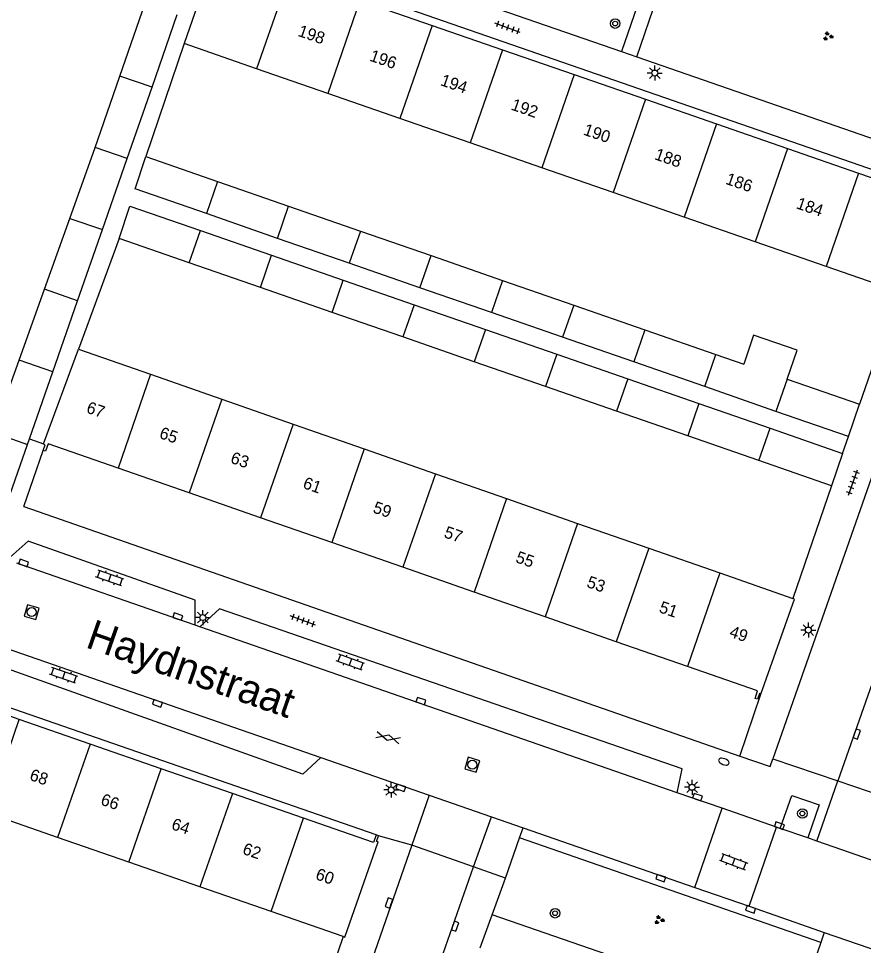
# Model space of a CAD drawing. Extents: x 132999 to 136000, y 398499 to 400501.
# Drawn here: x 133817.6 to 133888.3, y 399632.1 to 399709.6 of the extents above; entities that cross this region are included whole.
import ezdxf

# ---------------------------------------------------------------- set-up
doc = ezdxf.new("R2010")
doc.units = 0
for name, color, linetype in [('gg-afsc-erfafscheiding', 7, 'Continuous'), ('gg-afsc-hekwerk', 7, 'Continuous'), ('gg-afsc-muur', 7, 'Continuous'), ('gg-anno-huisnummerreeks BGT', 7, 'Continuous'), ('gg-anno-openbare ruimte label', 7, 'Continuous'), ('gg-bbg-bijgebouw', 7, 'Continuous'), ('gg-bbg-gedigitaliseerde bebouwing', 7, 'Continuous'), ('gg-bbg-gedigitaliseerde bijgebouw', 7, 'Continuous'), ('gg-bbg-hoofdgebouw', 7, 'Continuous'), ('gg-bbg-tussenscheiding', 7, 'Continuous'), ('gg-knt-verharding', 7, 'Continuous'), ('gg-knt-verharding nz', 7, 'Continuous'), ('gt-grn-weggrens', 7, 'Continuous'), ('gt-symb-boom', 7, 'Continuous'), ('gt-symb-brandkraan', 7, 'Continuous'), ('gt-symb-gesloten verharding', 7, 'Continuous'), ('gt-symb-groenvak', 7, 'Continuous'), ('gt-symb-klinker verharding', 7, 'Continuous'), ('gt-symb-kolk', 7, 'Continuous'), ('gt-symb-lichtmast', 7, 'Continuous'), ('gt-symb-rioolschacht', 7, 'Continuous'), ('gt-symb-tegel verharding', 7, 'Continuous')]:
    doc.layers.add(name, color=color, linetype=linetype)

# ---------------------------------------------------------------- blocks, each defined once
blk = doc.blocks.new('gt0-LMAST')
at = {"layer": 'gt-symb-lichtmast'}
for p, q in [((-0.182, 0.173), (-0.447, 0.438)), ((-0.005, 0.246), (-0.005, 0.621)), ((0.172, 0.173), (0.437, 0.438)), ((-0.255, -0.004), (-0.63, -0.004)), ((-0.182, -0.181), (-0.447, -0.446)), ((-0.005, -0.254), (-0.005, -0.629)), ((0.437, -0.446), (0.172, -0.181)), ((0.245, -0.004), (0.62, -0.004))]:
    blk.add_line(p, q, dxfattribs=at)
blk.add_circle((-0.005, -0.004), 0.25, dxfattribs=at)
blk = doc.blocks.new('gt0-GRVAK')
at = {"layer": 'gt-symb-groenvak'}
for p, q in [((-0.11, 0.189), (-0.228, 0.24)), ((-0.182, 0.153), (0.088, 0.153)), ((-0.091, 0.211), (-0.156, 0.322)), ((-0.047, 0.214), (-0.047, 0.393)), ((-0.004, 0.211), (0.061, 0.322)), ((0.015, 0.189), (0.133, 0.24)), ((0.262, -0.052), (0.197, 0.059)), ((0.305, -0.049), (0.305, 0.13)), ((0.349, -0.052), (0.414, 0.059)), ((-0.245, -0.228), (-0.363, -0.177)), ((-0.318, -0.264), (-0.047, -0.264)), ((-0.226, -0.206), (-0.291, -0.095)), ((-0.183, -0.203), (-0.183, -0.024)), ((-0.139, -0.206), (-0.074, -0.095)), ((-0.12, -0.228), (-0.002, -0.177)), ((0.243, -0.074), (0.125, -0.023)), ((0.17, -0.11), (0.441, -0.11)), ((0.368, -0.074), (0.486, -0.023))]:
    blk.add_line(p, q, dxfattribs=at)
blk = doc.blocks.new('gt0-TEG1')
at = {"layer": 'gt-symb-tegel verharding'}
for p, q in [((-1.125, 0), (1.125, 0)), ((-0.9, -0.25), (-0.9, 0.25)), ((-0.45, -0.25), (-0.45, 0.25)), ((0, -0.25), (0, 0.25)), ((0.45, -0.25), (0.45, 0.25)), ((0.9, -0.25), (0.9, 0.25))]:
    blk.add_line(p, q, dxfattribs=at)
blk = doc.blocks.new('gt0-BOOM')
at = {"layer": 'gt-symb-boom'}
for radius in [0.4, 0.2]:
    blk.add_circle((0, 0), radius, dxfattribs=at)
blk = doc.blocks.new('gt0-KOLK')
at = {"layer": 'gt-symb-kolk'}
blk.add_lwpolyline([(0, 0), (0.375, 0), (0.375, 0.4), (-0.375, 0.4), (-0.375, 0), (0, 0)], dxfattribs=at)
blk = doc.blocks.new('gt0-RS')
at = {"layer": 'gt-symb-rioolschacht'}
blk.add_lwpolyline([(-0.5, -0.5), (0.5, -0.5), (0.5, 0.5), (-0.5, 0.5)], close=True, dxfattribs=at)
blk.add_circle((0, 0), 0.375, dxfattribs=at)
blk = doc.blocks.new('gt0-KL1')
at = {"layer": 'gt-symb-klinker verharding'}
for p, q in [((-1.15, 0.3), (1.15, 0.3)), ((-1, -0.3), (-1, 0.3)), ((-0.5, 0.3), (-0.5, 0.45)), ((0, -0.3), (0, 0.3)), ((0.5, 0.3), (0.5, 0.45)), ((1, -0.3), (1, 0.3)), ((-1.15, -0.3), (1.15, -0.3)), ((-0.5, -0.45), (-0.5, -0.3)), ((0.5, -0.45), (0.5, -0.3))]:
    blk.add_line(p, q, dxfattribs=at)
blk = doc.blocks.new('gt0-BR')
at = {"layer": 'gt-symb-brandkraan'}
for centre, radius, start, end in [((-0.244, 0), 0.206, 107.56694, 252.43307), ((0.599, -2.664), 3, 106.89205, 107.56694), ((0, -0.691), 0.938, 73.10799, 106.89205), ((-0.599, -2.664), 3, 72.43309, 73.10799), ((0.244, 0), 0.206, 287.56695, 72.43309), ((0.599, 2.664), 3, 252.43307, 253.10797), ((0, 0.691), 0.938, 253.10797, 286.89206), ((-0.599, 2.664), 3, 286.89206, 287.56695)]:
    blk.add_arc(centre, radius, start, end, dxfattribs=at)
blk = doc.blocks.new('gt0-GESVH1')
at = {"layer": 'gt-symb-gesloten verharding'}
for p, q in [((-0.992, -0.261), (0.008, 0.239)), ((0.008, -0.261), (-0.992, 0.239)), ((0.008, 0.239), (1.008, -0.261)), ((1.008, 0.239), (0.008, -0.261))]:
    blk.add_line(p, q, dxfattribs=at)

msp = doc.modelspace()

# ---------------------------------------------------------------- linework, layer by layer
at = {"layer": 'gg-afsc-erfafscheiding'}
for p, q in [((133831.449, 399707.491), (133828.244, 399698.052)), ((133826.026, 399691.201), (133822.631, 399681.955))]:
    msp.add_line(p, q, dxfattribs=at)
at = {"layer": 'gg-afsc-hekwerk'}
msp.add_line((133818.529, 399674.443), (133819.713, 399674.036), dxfattribs=at)
at = {"layer": 'gg-afsc-muur'}
for p, q in [((133891.158, 399686.768), (133887.921, 399677.341)), ((133885.582, 399670.532), (133882.348, 399661.108)), ((133844.758, 399632.849), (133841.484, 399623.424))]:
    msp.add_line(p, q, dxfattribs=at)
at = {"layer": 'gg-bbg-bijgebouw'}
for p, q in [((133828.774, 399703.855), (133830.888, 399709.925)), ((133826.698, 399697.897), (133828.774, 399703.855)), ((133824.624, 399691.941), (133826.698, 399697.897)), ((133822.554, 399685.998), (133824.624, 399691.941)), ((133820.486, 399680.06), (133822.554, 399685.998)), ((133818.529, 399674.443), (133820.486, 399680.06)), ((133886.996, 399674.647), (133887.921, 399677.341)), ((133815.489, 399675.001), (133818.364, 399673.97)), ((133818.364, 399673.97), (133818.529, 399674.443)), ((133886.508, 399673.228), (133885.582, 399670.532))]:
    msp.add_line(p, q, dxfattribs=at)
at = {"layer": 'gg-bbg-gedigitaliseerde bebouwing'}
for p, q in [((133837.515, 399705.386), (133831.449, 399707.491)), ((133843.459, 399703.323), (133837.515, 399705.386)), ((133849.479, 399701.234), (133843.459, 399703.323)), ((133855.364, 399699.191), (133849.479, 399701.234)), ((133861.354, 399697.112), (133855.364, 399699.191)), ((133867.314, 399695.044), (133861.354, 399697.112)), ((133873.25, 399692.983), (133867.314, 399695.044)), ((133879.192, 399690.921), (133873.25, 399692.983)), ((133885.137, 399688.858), (133879.192, 399690.921)), ((133891.158, 399686.768), (133885.137, 399688.858)), ((133822.631, 399681.955), (133828.656, 399679.851)), ((133828.656, 399679.851), (133834.602, 399677.776)), ((133834.602, 399677.776), (133840.567, 399675.693)), ((133840.567, 399675.693), (133846.506, 399673.62)), ((133846.506, 399673.62), (133852.463, 399671.54)), ((133852.463, 399671.54), (133858.414, 399669.463)), ((133858.414, 399669.463), (133864.358, 399667.388)), ((133864.358, 399667.388), (133870.296, 399665.315)), ((133870.296, 399665.315), (133876.242, 399663.239)), ((133876.242, 399663.239), (133882.348, 399661.108)), ((133820.881, 399641.14), (133814.951, 399643.199)), ((133826.827, 399639.075), (133820.881, 399641.14)), ((133832.781, 399637.008), (133826.827, 399639.075)), ((133838.73, 399634.942), (133832.781, 399637.008)), ((133844.758, 399632.849), (133838.73, 399634.942))]:
    msp.add_line(p, q, dxfattribs=at)
at = {"layer": 'gg-bbg-gedigitaliseerde bijgebouw'}
for p, q in [((133826.095, 399704.779), (133828.192, 399710.859)), ((133824.252, 399699.437), (133826.095, 399704.779)), ((133824.03, 399698.817), (133824.252, 399699.437)), ((133821.902, 399692.884), (133824.03, 399698.817)), ((133828.244, 399698.052), (133834.247, 399695.969)), ((133834.247, 399695.969), (133840.194, 399693.905)), ((133840.194, 399693.905), (133846.195, 399691.822)), ((133839.261, 399691.214), (133833.314, 399693.278)), ((133819.778, 399686.96), (133821.902, 399692.884)), ((133832.822, 399691.86), (133838.769, 399689.796)), ((133846.195, 399691.822), (133852.101, 399689.772)), ((133831.887, 399689.167), (133826.026, 399691.201)), ((133845.256, 399689.133), (133839.261, 399691.214)), ((133838.769, 399689.796), (133844.762, 399687.716)), ((133852.101, 399689.772), (133858.08, 399687.697)), ((133837.835, 399687.103), (133831.887, 399689.167)), ((133851.169, 399687.081), (133845.256, 399689.133)), ((133844.762, 399687.716), (133850.678, 399685.663)), ((133817.655, 399681.04), (133819.778, 399686.96)), ((133843.823, 399685.025), (133837.835, 399687.103)), ((133857.145, 399685.007), (133851.169, 399687.081)), ((133858.08, 399687.697), (133864.038, 399685.63)), ((133850.678, 399685.663), (133856.652, 399683.59)), ((133864.038, 399685.63), (133869.979, 399683.568)), ((133849.745, 399682.969), (133843.823, 399685.025)), ((133863.102, 399682.939), (133857.145, 399685.007)), ((133856.652, 399683.59), (133862.609, 399681.522)), ((133869.979, 399683.568), (133875.921, 399681.506)), ((133855.716, 399680.897), (133849.745, 399682.969)), ((133869.044, 399680.877), (133863.102, 399682.939)), ((133862.609, 399681.522), (133868.552, 399679.46)), ((133875.921, 399681.506), (133878.237, 399680.702)), ((133815.489, 399675.001), (133817.655, 399681.04)), ((133861.672, 399678.83), (133855.716, 399680.897)), ((133874.986, 399678.815), (133869.044, 399680.877)), ((133868.552, 399679.46), (133874.494, 399677.398)), ((133881.867, 399679.442), (133887.921, 399677.341)), ((133867.616, 399676.767), (133861.672, 399678.83)), ((133880.933, 399676.751), (133874.986, 399678.815)), ((133874.494, 399677.398), (133880.441, 399675.334)), ((133873.558, 399674.705), (133867.616, 399676.767)), ((133886.996, 399674.647), (133880.933, 399676.751)), ((133880.441, 399675.334), (133886.508, 399673.228)), ((133879.506, 399672.641), (133873.558, 399674.705)), ((133885.582, 399670.532), (133879.506, 399672.641))]:
    msp.add_line(p, q, dxfattribs=at)
for points in [[(133833.314, 399693.278), (133827.366, 399695.342), (133828.244, 399698.052)], [(133826.026, 399691.201), (133826.904, 399693.914), (133832.822, 399691.86)], [(133881.867, 399679.442), (133882.704, 399681.869), (133879.072, 399683.123), (133878.237, 399680.702)]]:
    msp.add_lwpolyline(points, dxfattribs=at)
at = {"layer": 'gg-bbg-hoofdgebouw'}
for p, q in [((133834.122, 399715.149), (133831.449, 399707.491)), ((133846.154, 399711.096), (133852.192, 399709.008)), ((133852.192, 399709.008), (133858.062, 399706.978)), ((133858.062, 399706.978), (133864.062, 399704.902)), ((133864.062, 399704.902), (133870.026, 399702.839)), ((133870.026, 399702.839), (133875.962, 399700.786)), ((133875.962, 399700.786), (133881.905, 399698.73)), ((133881.905, 399698.73), (133887.85, 399696.673)), ((133887.85, 399696.673), (133894.03, 399694.536)), ((133819.713, 399674.036), (133822.631, 399681.955)), ((133819.7, 399674), (133819.713, 399674.036)), ((133831.885, 399669.939), (133825.936, 399672.012)), ((133837.836, 399667.864), (133831.885, 399669.939)), ((133843.792, 399665.788), (133837.836, 399667.864)), ((133849.742, 399663.714), (133843.792, 399665.788)), ((133855.692, 399661.64), (133849.742, 399663.714)), ((133861.64, 399659.567), (133855.692, 399661.64)), ((133879.68, 399653.12), (133882.49, 399661.06)), ((133882.49, 399661.06), (133882.348, 399661.108)), ((133867.58, 399657.497), (133861.64, 399659.567)), ((133873.529, 399655.423), (133867.58, 399657.497)), ((133817.656, 399651.005), (133811.718, 399653.066)), ((133823.593, 399648.944), (133817.656, 399651.005)), ((133829.54, 399646.879), (133823.593, 399648.944)), ((133835.496, 399644.811), (133829.54, 399646.879)), ((133841.443, 399642.746), (133835.496, 399644.811)), ((133847.7, 399641.28), (133847.51, 399641.34))]:
    msp.add_line(p, q, dxfattribs=at)
for points in [[(133825.936, 399672.012), (133820.09, 399674.05), (133819.87, 399673.41), (133819.68, 399673.48)], [(133819.68, 399673.48), (133819.84, 399673.95), (133819.7, 399674)], [(133879.68, 399653.12), (133879.55, 399653.16), (133879.39, 399652.69), (133879.19, 399652.76), (133879.39, 399653.38), (133873.529, 399655.423)], [(133847.51, 399641.34), (133847.28, 399640.72), (133841.443, 399642.746)], [(133844.758, 399632.849), (133844.9, 399632.8), (133847.67, 399640.76), (133847.53, 399640.79), (133847.7, 399641.28)]]:
    msp.add_lwpolyline(points, dxfattribs=at)
at = {"layer": 'gg-bbg-tussenscheiding'}
for p, q in [((133840.21, 399713.153), (133837.515, 399705.386)), ((133846.154, 399711.096), (133843.459, 399703.323)), ((133852.192, 399709.008), (133849.479, 399701.234)), ((133858.062, 399706.978), (133855.364, 399699.191)), ((133828.774, 399703.855), (133826.095, 399704.779)), ((133864.062, 399704.902), (133861.354, 399697.112)), ((133870.026, 399702.839), (133867.314, 399695.044)), ((133875.962, 399700.786), (133873.25, 399692.983)), ((133826.698, 399697.897), (133824.03, 399698.817)), ((133881.905, 399698.73), (133879.192, 399690.921)), ((133887.85, 399696.673), (133885.137, 399688.858)), ((133834.247, 399695.969), (133833.314, 399693.278)), ((133839.261, 399691.214), (133840.194, 399693.905)), ((133821.902, 399692.884), (133824.624, 399691.941)), ((133831.887, 399689.167), (133832.822, 399691.86)), ((133846.195, 399691.822), (133845.256, 399689.133)), ((133837.835, 399687.103), (133838.769, 399689.796)), ((133851.169, 399687.081), (133852.101, 399689.772)), ((133843.823, 399685.025), (133844.762, 399687.716)), ((133822.554, 399685.998), (133819.778, 399686.96)), ((133858.08, 399687.697), (133857.145, 399685.007)), ((133850.678, 399685.663), (133849.745, 399682.969)), ((133864.038, 399685.63), (133863.102, 399682.939)), ((133856.652, 399683.59), (133855.716, 399680.897)), ((133869.979, 399683.568), (133869.044, 399680.877)), ((133862.609, 399681.522), (133861.672, 399678.83)), ((133874.986, 399678.815), (133875.921, 399681.506)), ((133820.486, 399680.06), (133817.655, 399681.04)), ((133828.656, 399679.851), (133825.936, 399672.012)), ((133868.552, 399679.46), (133867.616, 399676.767)), ((133881.867, 399679.442), (133880.933, 399676.751)), ((133834.602, 399677.776), (133831.885, 399669.939)), ((133874.494, 399677.398), (133873.558, 399674.705)), ((133840.567, 399675.693), (133837.836, 399667.864)), ((133879.506, 399672.641), (133880.441, 399675.334)), ((133846.506, 399673.62), (133843.792, 399665.788)), ((133852.463, 399671.54), (133849.742, 399663.714)), ((133858.414, 399669.463), (133855.692, 399661.64)), ((133864.358, 399667.388), (133861.64, 399659.567)), ((133870.296, 399665.315), (133867.58, 399657.497)), ((133876.242, 399663.239), (133873.529, 399655.423)), ((133814.951, 399643.199), (133817.656, 399651.005)), ((133823.593, 399648.944), (133820.881, 399641.14)), ((133826.827, 399639.075), (133829.54, 399646.879)), ((133835.496, 399644.811), (133832.781, 399637.008)), ((133838.73, 399634.942), (133841.443, 399642.746))]:
    msp.add_line(p, q, dxfattribs=at)
at = {"layer": 'gg-knt-verharding'}
for p, q in [((133872.049, 399718.516), (133868.029, 399706.836)), ((133869.291, 399706.398), (133873.349, 399718.067)), ((133834.789, 399715.757), (133894.244, 399695.155)), ((133855.344, 399711.244), (133868.029, 399706.836)), ((133869.291, 399706.398), (133891.586, 399698.65)), ((133896.934, 399694.095), (133880.662, 399647.696)), ((133816.724, 399669.263), (133818.364, 399673.97)), ((133818.049, 399668.801), (133819.68, 399673.48)), ((133818.049, 399668.801), (133877.91, 399647.94)), ((133832.381, 399658.877), (133817.469, 399664.056)), ((133847.51, 399641.34), (133788.24, 399661.92)), ((133832.777, 399658.739), (133832.381, 399658.877)), ((133872.687, 399644.875), (133832.777, 399658.739)), ((133815.17, 399657.438), (133842.874, 399647.818)), ((133877.91, 399647.94), (133879.68, 399653.12)), ((133842.874, 399647.818), (133851.934, 399644.672)), ((133880.662, 399647.696), (133886.109, 399645.865)), ((133886.109, 399645.865), (133893.03, 399643.485)), ((133851.934, 399644.672), (133857.145, 399642.862)), ((133876.437, 399643.572), (133872.687, 399644.875)), ((133874.154, 399636.955), (133876.437, 399643.572)), ((133880.971, 399641.997), (133876.437, 399643.572)), ((133857.145, 399642.862), (133859.803, 399641.939)), ((133878.689, 399635.38), (133880.971, 399641.997)), ((133881.296, 399641.884), (133880.971, 399641.997)), ((133859.502, 399641.091), (133859.803, 399641.939)), ((133859.803, 399641.939), (133874.154, 399636.955)), ((133883.587, 399641.088), (133881.296, 399641.884)), ((133850.48, 399640.48), (133834.699, 399595.067)), ((133855.64, 399638.67), (133850.48, 399640.48)), ((133858.311, 399637.734), (133859.502, 399641.091)), ((133884.678, 399632.347), (133859.502, 399641.091)), ((133884.356, 399640.821), (133883.587, 399641.088)), ((133886.45, 399640.094), (133884.356, 399640.821)), ((133891.441, 399638.36), (133886.45, 399640.094)), ((133839.176, 399591.405), (133855.64, 399638.67)), ((133857.22, 399634.66), (133858.311, 399637.734)), ((133874.154, 399636.955), (133878.689, 399635.38)), ((133878.689, 399635.38), (133884.109, 399633.498)), ((133884.109, 399633.498), (133884.975, 399633.197)), ((133884.975, 399633.197), (133884.678, 399632.347)), ((133884.678, 399632.347), (133884.4, 399631.55))]:
    msp.add_line(p, q, dxfattribs=at)
for points in [[(133832.381, 399658.877), (133832.376, 399660.962), (133818.425, 399665.901), (133816.651, 399664.341)], [(133872.687, 399644.875), (133873.086, 399646.876), (133834.403, 399660.241), (133832.777, 399658.739)], [(133842.874, 399647.818), (133841.385, 399646.42), (133811.43, 399657.105), (133810.974, 399658.896)], [(133881.296, 399641.884), (133882.252, 399644.636), (133884.547, 399643.851), (133883.587, 399641.088)], [(133884.4, 399631.55), (133882.44, 399625.94), (133857.22, 399634.66)], [(133884.975, 399633.197), (133901.862, 399627.403), (133904.699, 399626.414), (133911.695, 399623.933)]]:
    msp.add_lwpolyline(points, dxfattribs=at)
at = {"layer": 'gg-knt-verharding nz'}
msp.add_line((133902.36, 399692.192), (133886.109, 399645.865), dxfattribs=at)
at = {"layer": 'gt-grn-weggrens'}
for p, q in [((133868.029, 399706.836), (133869.291, 399706.398)), ((133886.508, 399673.228), (133886.996, 399674.647)), ((133884.356, 399640.821), (133886.109, 399645.865)), ((133851.934, 399644.672), (133850.48, 399640.48)), ((133855.64, 399638.67), (133857.145, 399642.862)), ((133850.48, 399640.48), (133847.7, 399641.28)), ((133858.311, 399637.734), (133855.64, 399638.67)), ((133856.2, 399631.91), (133857.22, 399634.66))]:
    msp.add_line(p, q, dxfattribs=at)
msp.add_lwpolyline([(133877.91, 399647.94), (133880.439, 399647.07), (133880.662, 399647.696)], dxfattribs=at)

# ---------------------------------------------------------------- block references
at = {"layer": 'gt-symb-boom'}
for p in [(133867.491, 399709.167), (133883.146, 399643.134), (133862.47, 399634.797)]:
    msp.add_blockref('gt0-BOOM', p, dxfattribs=at)
at = {"layer": 'gt-symb-brandkraan', "rotation": -20.591938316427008}
msp.add_blockref('gt0-BR', (133876.577, 399647.475), dxfattribs=at)
at = {"layer": 'gt-symb-gesloten verharding', "rotation": 164.9910863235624}
msp.add_blockref('gt0-GESVH1', (133848.512, 399649.46), dxfattribs=at)
at = {"layer": 'gt-symb-groenvak'}
for p in [(133885.277, 399708.103), (133871.163, 399634.24)]:
    msp.add_blockref('gt0-GRVAK', p, dxfattribs=at)
at = {"layer": 'gt-symb-klinker verharding'}
for p, rotation in [((133825.243, 399662.822), 160.6044716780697), ((133845.362, 399655.785), 160.60447168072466), ((133821.392, 399654.682), 160.91275549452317), ((133877.397, 399639.103), -20.428617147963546)]:
    msp.add_blockref('gt0-KL1', p, dxfattribs=dict(at, rotation=rotation))
at = {"layer": 'gt-symb-kolk'}
for p, rotation in [((133817.973, 399663.881), -19.141373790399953), ((133830.857, 399659.408), -19.141373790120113), ((133851.185, 399652.345), -19.087244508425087), ((133829.288, 399652.536), 160.85862620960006), ((133887.511, 399649.839), -109.3224823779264), ((133849.635, 399645.473), 161.03974891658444), ((133874.31, 399644.315), -19.087244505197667), ((133881.161, 399641.931), -19.141373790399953), ((133871.367, 399637.925), 160.78568813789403), ((133848.778, 399635.588), 70.6775176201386), ((133878.878, 399635.313), 160.85862620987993), ((133853.93, 399633.773), -109.14137378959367)]:
    msp.add_blockref('gt0-KOLK', p, dxfattribs=dict(at, rotation=rotation))
at = {"layer": 'gt-symb-lichtmast'}
for p in [(133870.812, 399705.032), (133833.025, 399659.518), (133883.648, 399658.471), (133873.927, 399645.334), (133848.769, 399645.106)]:
    msp.add_blockref('gt0-LMAST', p, dxfattribs=at)
at = {"layer": 'gt-symb-rioolschacht'}
for p, rotation in [((133818.709, 399659.97), -16.134204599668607), ((133855.547, 399647.208), -16.677293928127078)]:
    msp.add_blockref('gt0-RS', p, dxfattribs=dict(at, rotation=rotation))
at = {"layer": 'gt-symb-tegel verharding'}
for p, rotation in [((133858.503, 399708.818), 160.00710601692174), ((133887.378, 399670.794), 70.00710602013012), ((133841.383, 399659.26), 160.00710602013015)]:
    msp.add_blockref('gt0-TEG1', p, dxfattribs=dict(at, rotation=rotation))

# ---------------------------------------------------------------- texts
at = {"layer": 'gg-anno-huisnummerreeks BGT'}
for s, rotation, p in [('198', 340.9, (133840.903, 399708.151)), ('196', 340.9, (133846.895, 399706.078)), ('194', 340.9, (133852.814, 399704.031)), ('192', 340.9, (133858.718, 399701.989)), ('190', 340.9, (133864.766, 399699.896)), ('188', 340.9, (133870.716, 399697.839)), ('186', 340.9, (133876.655, 399695.784)), ('184', 340.9, (133882.564, 399693.74)), ('67', 340.8, (133823.21, 399676.669)), ('65', 340.8, (133829.312, 399674.542)), ('63', 340.8, (133835.262, 399672.468)), ('61', 340.8, (133841.316, 399670.358)), ('59', 340.8, (133847.169, 399668.318)), ('57', 340.8, (133853.115, 399666.245)), ('55', 340.8, (133859.102, 399664.158)), ('53', 340.8, (133865.046, 399662.087)), ('51', 340.8, (133871.091, 399659.98)), ('49', 340.8, (133876.966, 399657.932)), ('68', 340.9, (133818.466, 399645.96)), ('66', 340.9, (133824.408, 399643.897)), ('64', 340.9, (133830.317, 399641.845)), ('62', 340.9, (133836.268, 399639.779)), ('60', 340.9, (133842.371, 399637.66))]:
    msp.add_text(s, height=1, rotation=rotation, dxfattribs=at).set_placement(p)
at = {"layer": 'gg-anno-openbare ruimte label'}
msp.add_text('Haydnstraat', height=2.5, rotation=340.7, dxfattribs=at).set_placement((133823.122, 399657.05))

doc.saveas('drawing.dxf')
